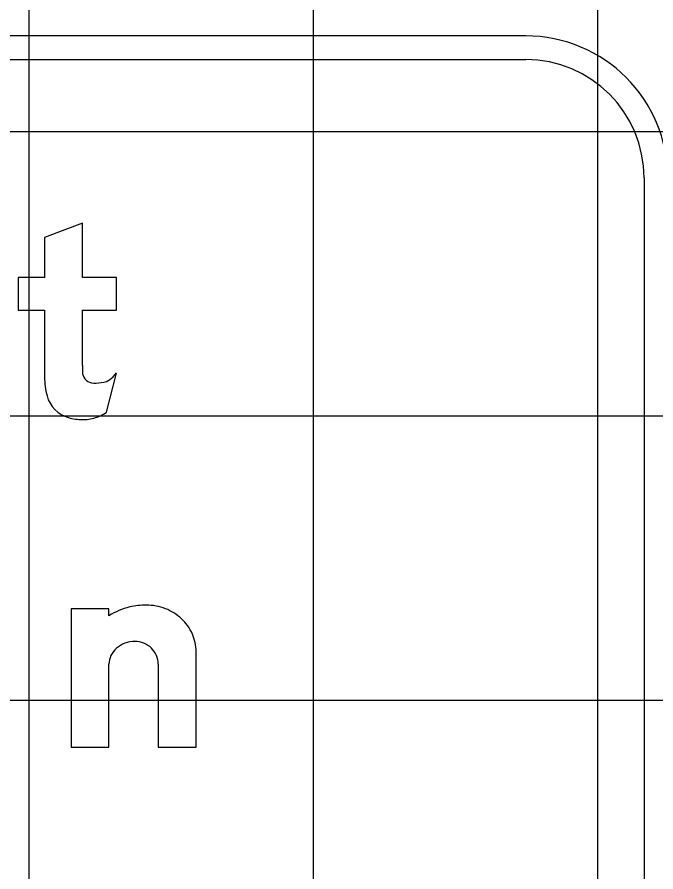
# Model space of a CAD drawing. Extents: x 2193008 to 2198143, y 1236112 to 1237864.
# Drawn here: x 2196148.62 to 2196153.11, y 1237296.9 to 1237302.91 of the extents above; entities that cross this region are included whole.
import ezdxf

# ---------------------------------------------------------------- set-up
doc = ezdxf.new("R2010")
doc.units = 0
for name, color, linetype in [('GSBWFILL', 7, 'Continuous'), ('GSCOLORFILL', 7, 'Continuous'), ('GSOUTLINE', 7, 'Continuous'), ('M-ROADS', 7, 'Continuous')]:
    doc.layers.add(name, color=color, linetype=linetype)

msp = doc.modelspace()

# ---------------------------------------------------------------- linework, layer by layer
at = {"layer": 'GSBWFILL'}
for p, q in [((2196149.2518, 1237300.1318), (2196149.3219, 1237300.4075)), ((2196149.6149, 1237298.3602), (2196149.6149, 1237297.776))]:
    msp.add_line(p, q, dxfattribs=at)
for points in [[(2196149.0821, 1237300.46), (2196149.0821, 1237300.8496), (2196149.3219, 1237300.8496), (2196149.3219, 1237301.0794), (2196149.0821, 1237301.0794), (2196149.0821, 1237301.4623), (2196148.8157, 1237301.3613), (2196148.8157, 1237301.0794), (2196148.6293, 1237301.0794), (2196148.6293, 1237300.8496), (2196148.8157, 1237300.8496), (2196148.8157, 1237300.3795)], [(2196149.2686, 1237298.7003), (2196149.2686, 1237298.7484), (2196149.0022, 1237298.7484), (2196149.0022, 1237297.776), (2196149.2686, 1237297.776), (2196149.2686, 1237298.3602)], [(2196149.6149, 1237297.776), (2196149.8813, 1237297.776), (2196149.8813, 1237298.4479)]]:
    msp.add_lwpolyline(points, dxfattribs=at)
for centre, major_axis, ratio, start_param, end_param in [((2196150.7497, 1237300.46), (0, 1.6676), 0.999997, 1.570796, 1.606005), ((2196149.1587, 1237300.4142), (0, 0.0766), 0.999997, 1.74085, 2.407828), ((2196149.1466, 1237300.5383), (0, 0.2187), 0.999997, 3.756278, 4.071638), ((2196149.3326, 1237300.3795), (0, 0.5169), 0.999997, 1.570796, 1.830698), ((2196149.1611, 1237300.4169), (0, 0.0802), 0.999997, 2.407828, 3.141593), ((2196149.1611, 1237300.7574), (0, 0.4207), 0.999997, 3.141593, 3.310762), ((2196149.2151, 1237300.4412), (0, 0.0999), 0.999997, 3.310762, 3.756278), ((2196149.0423, 1237300.3023), (0, 0.2165), 0.999997, 1.830698, 2.869526), ((2196149.0821, 1237300.4451), (0, 0.3648), 0.999997, 2.869526, 3.141593), ((2196149.1019, 1237300.2974), (0, 0.2165), 0.999997, 3.205734, 3.427755), ((2196149.0736, 1237300.3938), (0, 0.3169), 0.999997, 3.427755, 3.738844), ((2196149.0821, 1237300.6057), (0, 0.5253), 0.999997, 3.141593, 3.205734), ((2196149.5309, 1237298.2422), (0, 0.5328), 0.999996, 0, 0.219986), ((2196149.5309, 1237298.4), (0, 0.375), 0.999996, 5.914285, 6.283185), ((2196149.5263, 1237298.2957), (0, 0.4797), 0.999996, 0.235088, 0.567132), ((2196149.5399, 1237298.4233), (0, 0.35), 0.999996, 5.532258, 5.914285), ((2196149.5538, 1237298.4383), (0, 0.3295), 0.999996, 5.130076, 5.532258), ((2196149.5755, 1237298.4479), (0, 0.3059), 0.999996, 4.712389, 5.130076), ((2196149.4287, 1237298.3501), (0, 0.1623), 0.999996, 0.715718, 1.126231), ((2196149.4424, 1237298.3342), (0, 0.1833), 0.999996, 0.345704, 0.715718), ((2196149.4514, 1237298.3094), (0, 0.2097), 0.999996, 0, 0.345704), ((2196149.4514, 1237298.3508), (0, 0.1683), 0.999996, 5.900624, 6.283185), ((2196149.4532, 1237298.3554), (0, 0.1634), 0.999996, 5.51227, 5.900624), ((2196149.456, 1237298.3583), (0, 0.1593), 0.999996, 5.115435, 5.51227), ((2196149.4074, 1237298.3602), (0, 0.1388), 0.999996, 1.126231, 1.570796), ((2196149.4605, 1237298.3602), (0, 0.1545), 0.999996, 4.712389, 5.115435)]:
    msp.add_ellipse(centre, major_axis=major_axis, ratio=ratio, start_param=start_param, end_param=end_param, dxfattribs=at)
at = {"layer": 'GSCOLORFILL'}
for p, q in [((2196152.199, 1237302.7782), (2196137.214, 1237302.7782)), ((2196137.214, 1237302.6117), (2196152.199, 1237302.6117)), ((2196153.0315, 1237301.7792), (2196153.0315, 1237293.7872)), ((2196149.2518, 1237300.1318), (2196149.3219, 1237300.4075)), ((2196149.6149, 1237298.3602), (2196149.6149, 1237297.776))]:
    msp.add_line(p, q, dxfattribs=at)
for points in [[(2196149.0821, 1237300.46), (2196149.0821, 1237300.8496), (2196149.3219, 1237300.8496), (2196149.3219, 1237301.0794), (2196149.0821, 1237301.0794), (2196149.0821, 1237301.4623), (2196148.8157, 1237301.3613), (2196148.8157, 1237301.0794), (2196148.6293, 1237301.0794), (2196148.6293, 1237300.8496), (2196148.8157, 1237300.8496), (2196148.8157, 1237300.3795)], [(2196149.2686, 1237298.7003), (2196149.2686, 1237298.7484), (2196149.0022, 1237298.7484), (2196149.0022, 1237297.776), (2196149.2686, 1237297.776), (2196149.2686, 1237298.3602)], [(2196149.6149, 1237297.776), (2196149.8813, 1237297.776), (2196149.8813, 1237298.4479)]]:
    msp.add_lwpolyline(points, dxfattribs=at)
for radius in [0.999, 0.8325]:
    msp.add_arc((2196152.199, 1237301.7792), radius, 0, 90, dxfattribs=at)
for centre, major_axis, ratio, start_param, end_param in [((2196150.7497, 1237300.46), (0, 1.6676), 0.999997, 1.570796, 1.606005), ((2196149.1587, 1237300.4142), (0, 0.0766), 0.999997, 1.74085, 2.407828), ((2196149.1466, 1237300.5383), (0, 0.2187), 0.999997, 3.756278, 4.071638), ((2196149.3326, 1237300.3795), (0, 0.5169), 0.999997, 1.570796, 1.830698), ((2196149.1611, 1237300.4169), (0, 0.0802), 0.999997, 2.407828, 3.141593), ((2196149.1611, 1237300.7574), (0, 0.4207), 0.999997, 3.141593, 3.310762), ((2196149.2151, 1237300.4412), (0, 0.0999), 0.999997, 3.310762, 3.756278), ((2196149.0423, 1237300.3023), (0, 0.2165), 0.999997, 1.830698, 2.869526), ((2196149.0821, 1237300.4451), (0, 0.3648), 0.999997, 2.869526, 3.141593), ((2196149.1019, 1237300.2974), (0, 0.2165), 0.999997, 3.205734, 3.427755), ((2196149.0736, 1237300.3938), (0, 0.3169), 0.999997, 3.427755, 3.738844), ((2196149.0821, 1237300.6057), (0, 0.5253), 0.999997, 3.141593, 3.205734), ((2196149.5309, 1237298.2422), (0, 0.5328), 0.999996, 0, 0.219986), ((2196149.5309, 1237298.4), (0, 0.375), 0.999996, 5.914285, 6.283185), ((2196149.5263, 1237298.2957), (0, 0.4797), 0.999996, 0.235088, 0.567132), ((2196149.5399, 1237298.4233), (0, 0.35), 0.999996, 5.532258, 5.914285), ((2196149.5538, 1237298.4383), (0, 0.3295), 0.999996, 5.130076, 5.532258), ((2196149.5755, 1237298.4479), (0, 0.3059), 0.999996, 4.712389, 5.130076), ((2196149.4287, 1237298.3501), (0, 0.1623), 0.999996, 0.715718, 1.126231), ((2196149.4424, 1237298.3342), (0, 0.1833), 0.999996, 0.345704, 0.715718), ((2196149.4514, 1237298.3094), (0, 0.2097), 0.999996, 0, 0.345704), ((2196149.4514, 1237298.3508), (0, 0.1683), 0.999996, 5.900624, 6.283185), ((2196149.4532, 1237298.3554), (0, 0.1634), 0.999996, 5.51227, 5.900624), ((2196149.456, 1237298.3583), (0, 0.1593), 0.999996, 5.115435, 5.51227), ((2196149.4074, 1237298.3602), (0, 0.1388), 0.999996, 1.126231, 1.570796), ((2196149.4605, 1237298.3602), (0, 0.1545), 0.999996, 4.712389, 5.115435)]:
    msp.add_ellipse(centre, major_axis=major_axis, ratio=ratio, start_param=start_param, end_param=end_param, dxfattribs=at)
at = {"layer": 'GSOUTLINE'}
for p, q in [((2196149.2518, 1237300.1318), (2196149.3219, 1237300.4075)), ((2196149.6149, 1237298.3602), (2196149.6149, 1237297.776))]:
    msp.add_line(p, q, dxfattribs=at)
for points in [[(2196149.0821, 1237300.46), (2196149.0821, 1237300.8496), (2196149.3219, 1237300.8496), (2196149.3219, 1237301.0794), (2196149.0821, 1237301.0794), (2196149.0821, 1237301.4623), (2196148.8157, 1237301.3613), (2196148.8157, 1237301.0794), (2196148.6293, 1237301.0794), (2196148.6293, 1237300.8496), (2196148.8157, 1237300.8496), (2196148.8157, 1237300.3795)], [(2196149.2686, 1237298.7003), (2196149.2686, 1237298.7484), (2196149.0022, 1237298.7484), (2196149.0022, 1237297.776), (2196149.2686, 1237297.776), (2196149.2686, 1237298.3602)], [(2196149.6149, 1237297.776), (2196149.8813, 1237297.776), (2196149.8813, 1237298.4479)]]:
    msp.add_lwpolyline(points, dxfattribs=at)
for centre, major_axis, ratio, start_param, end_param in [((2196150.7497, 1237300.46), (0, 1.6676), 0.999997, 1.570796, 1.606005), ((2196149.1587, 1237300.4142), (0, 0.0766), 0.999997, 1.74085, 2.407828), ((2196149.1466, 1237300.5383), (0, 0.2187), 0.999997, 3.756278, 4.071638), ((2196149.3326, 1237300.3795), (0, 0.5169), 0.999997, 1.570796, 1.830698), ((2196149.1611, 1237300.4169), (0, 0.0802), 0.999997, 2.407828, 3.141593), ((2196149.1611, 1237300.7574), (0, 0.4207), 0.999997, 3.141593, 3.310762), ((2196149.2151, 1237300.4412), (0, 0.0999), 0.999997, 3.310762, 3.756278), ((2196149.0423, 1237300.3023), (0, 0.2165), 0.999997, 1.830698, 2.869526), ((2196149.0821, 1237300.4451), (0, 0.3648), 0.999997, 2.869526, 3.141593), ((2196149.1019, 1237300.2974), (0, 0.2165), 0.999997, 3.205734, 3.427755), ((2196149.0736, 1237300.3938), (0, 0.3169), 0.999997, 3.427755, 3.738844), ((2196149.0821, 1237300.6057), (0, 0.5253), 0.999997, 3.141593, 3.205734), ((2196149.5309, 1237298.2422), (0, 0.5328), 0.999996, 0, 0.219986), ((2196149.5309, 1237298.4), (0, 0.375), 0.999996, 5.914285, 6.283185), ((2196149.5263, 1237298.2957), (0, 0.4797), 0.999996, 0.235088, 0.567132), ((2196149.5399, 1237298.4233), (0, 0.35), 0.999996, 5.532258, 5.914285), ((2196149.5538, 1237298.4383), (0, 0.3295), 0.999996, 5.130076, 5.532258), ((2196149.5755, 1237298.4479), (0, 0.3059), 0.999996, 4.712389, 5.130076), ((2196149.4287, 1237298.3501), (0, 0.1623), 0.999996, 0.715718, 1.126231), ((2196149.4424, 1237298.3342), (0, 0.1833), 0.999996, 0.345704, 0.715718), ((2196149.4514, 1237298.3094), (0, 0.2097), 0.999996, 0, 0.345704), ((2196149.4514, 1237298.3508), (0, 0.1683), 0.999996, 5.900624, 6.283185), ((2196149.4532, 1237298.3554), (0, 0.1634), 0.999996, 5.51227, 5.900624), ((2196149.456, 1237298.3583), (0, 0.1593), 0.999996, 5.115435, 5.51227), ((2196149.4074, 1237298.3602), (0, 0.1388), 0.999996, 1.126231, 1.570796), ((2196149.4605, 1237298.3602), (0, 0.1545), 0.999996, 4.712389, 5.115435)]:
    msp.add_ellipse(centre, major_axis=major_axis, ratio=ratio, start_param=start_param, end_param=end_param, dxfattribs=at)
at = {"layer": 'M-ROADS'}
for p, q in [((2196148.7065, 1237258.1062), (2196148.7065, 1237318.1062)), ((2196150.7065, 1237258.1062), (2196150.7065, 1237318.1062)), ((2196152.7065, 1237258.1062), (2196152.7065, 1237318.1062)), ((2196074.7065, 1237302.1062), (2196204.7065, 1237302.1062)), ((2196074.7065, 1237300.1062), (2196204.7065, 1237300.1062)), ((2196074.7065, 1237298.1062), (2196204.7065, 1237298.1062))]:
    msp.add_line(p, q, dxfattribs=at)

doc.saveas('drawing.dxf')
